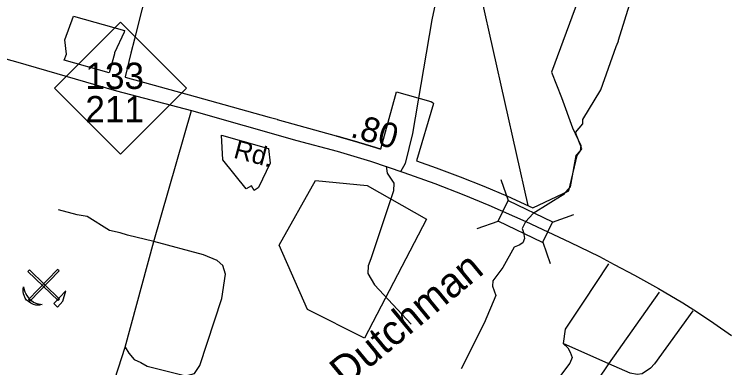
# Model space of a CAD drawing. Extents: x 2104537 to 2336408, y 34176 to 229611.
# Drawn here: x 2289094 to 2292690, y 73383 to 75165 of the extents above; entities that cross this region are included whole.
import ezdxf

# ---------------------------------------------------------------- set-up
doc = ezdxf.new("R2010")
doc.units = 0
for name, color, linetype in [('Exist Boundary Political City Limit New', 7, 'Continuous'), ('Exist Geographical Quarry CELL', 7, 'Continuous'), ('Exist Hydrographic Creek Single Shore', 7, 'Continuous'), ('Exist Road Non-System Type 51', 7, 'Continuous'), ('Exist Road Primary NC Attributed', 7, 'Continuous'), ('Exist Road Primary NC Label', 7, 'Continuous'), ('Exist Road Primary NC Mileage Hundredths English Label', 7, 'Continuous'), ('Exist Road Primary NC Shield CELL', 7, 'Continuous'), ('Exist Road Primary NC Shield Number Label', 7, 'Continuous'), ('Exist Road Primary NC Structure Standard Bridge CELL', 7, 'Continuous'), ('Exist Road Primary NC Structure Standard Bridge Number Label', 7, 'Continuous'), ('Map Preparation Boundary City Limit Buffer Line', 7, 'Continuous'), ('Old_Level_32', 7, 'Continuous')]:
    doc.layers.add(name, color=color, linetype=linetype)

msp = doc.modelspace()

# ---------------------------------------------------------------- linework, layer by layer
at = {"layer": 'Exist Boundary Political City Limit New'}
for points in [[(2289868.8, 75706.6), (2289705.5, 75061), (2289700, 75039.3), (2289682.2, 74968.7), (2289653, 74849.2), (2289652.5, 74848), (2290005.8, 74750.6), (2290378.5, 74646.5), (2290419, 74635.2), (2290420, 74634.9), (2290716.2, 74552.1), (2290717.2, 74551.8), (2290718.2, 74551.6), (2290719.2, 74551.3), (2290720.2, 74551), (2290721, 74550.8), (2290722, 74550.5), (2290723, 74550.2), (2290724, 74550), (2290725, 74549.7), (2290726, 74549.4), (2290727, 74549.1), (2290727.8, 74548.9), (2290728.8, 74548.6), (2290729.8, 74548.3), (2290730.8, 74548), (2290731.8, 74547.8), (2290732.8, 74547.5), (2290733.5, 74547.2), (2290734.5, 74547), (2290735.5, 74546.7), (2290736.5, 74546.4), (2290737.5, 74546.2), (2290738.5, 74545.9), (2290739.5, 74545.6), (2290740.2, 74545.3), (2290741.2, 74545.1), (2290742.2, 74544.8), (2290743.2, 74544.5), (2290744.2, 74544.2), (2290745.2, 74544), (2290746, 74543.7), (2290747, 74543.4), (2290748, 74543.2), (2290749, 74542.9), (2290750, 74542.6), (2290751, 74542.3), (2290752, 74542.1), (2290752.8, 74541.8), (2290753.8, 74541.5), (2290754.8, 74541.2), (2290755.8, 74541), (2290756.8, 74540.7), (2290757.8, 74540.4), (2290758.8, 74540.1), (2290759.5, 74539.9), (2290760.5, 74539.6), (2290761.5, 74539.3), (2290762.5, 74539), (2290763.5, 74538.8), (2290764.5, 74538.5), (2290765.2, 74538.2), (2290766.2, 74537.9), (2290767.2, 74537.7), (2290768.2, 74537.4), (2290769.2, 74537.1), (2290770.2, 74536.8), (2290771, 74536.5), (2290772, 74536.3), (2290773, 74536), (2290774, 74535.7), (2290775, 74535.5), (2290776, 74535.2), (2290777, 74534.9), (2290777.8, 74534.6), (2290778.8, 74534.3), (2290779.8, 74534.1), (2290780.8, 74533.8), (2290781.8, 74533.5), (2290782.8, 74533.2), (2290783.5, 74532.9), (2290784.5, 74532.7), (2290785.5, 74532.4), (2290786.5, 74532.1), (2290787.5, 74531.8), (2290788.5, 74531.6), (2290789.2, 74531.3), (2290790.2, 74531), (2290791.2, 74530.7), (2290792.2, 74530.4), (2290793.2, 74530.2), (2290794.2, 74529.9), (2290795.2, 74529.6), (2290796, 74529.3), (2290797, 74529), (2290798, 74528.8), (2290799, 74528.5), (2290800, 74528.2), (2290801, 74527.9)], [(2290895.8, 74499.5), (2290896.8, 74499.2), (2290897.8, 74498.9), (2290898.8, 74498.6), (2290899.5, 74498.3), (2290900.5, 74498), (2290901.5, 74497.7), (2290902.5, 74497.4), (2290903.5, 74497.2), (2290904.2, 74496.9), (2290905.2, 74496.5), (2290906.2, 74496.3), (2290907.2, 74496), (2290908.2, 74495.7), (2290909.2, 74495.4), (2290910, 74495.1), (2290911, 74494.8), (2290912, 74494.5), (2290913, 74494.2), (2290914, 74493.9), (2290915, 74493.6), (2290915.8, 74493.3), (2290916.8, 74493), (2290917.8, 74492.7), (2290918.8, 74492.4), (2290919.8, 74492.1), (2290920.5, 74491.8), (2290921.5, 74491.5), (2290922.5, 74491.2), (2290923.5, 74490.9), (2290924.5, 74490.6), (2290925.5, 74490.3), (2290926.2, 74490), (2290927.2, 74489.7), (2290928.2, 74489.4), (2290929.2, 74489.1), (2290930.2, 74488.8), (2290931, 74488.6), (2290932, 74488.2), (2290933, 74488), (2290934, 74487.7), (2290935, 74487.4), (2290936, 74487.1), (2290936.8, 74486.8), (2290937.8, 74486.5), (2290938.8, 74486.2), (2290939.8, 74485.9), (2290940.8, 74485.6), (2291020.2, 74773.1), (2291193.2, 74724.4), (2291194.2, 74724.1), (2291195.2, 74723.8), (2291196.2, 74723.4), (2291197, 74723), (2291198, 74722.6), (2291198.8, 74722.1), (2291199.8, 74721.6), (2291200.5, 74721), (2291201.2, 74720.5), (2291202.2, 74719.8), (2291203, 74719.2), (2291203.8, 74718.5), (2291204.5, 74717.8), (2291205, 74717.1), (2291205.8, 74716.3), (2291206.5, 74715.3), (2291121.5, 74425.4), (2291220.2, 74390.5), (2291341, 74345.3), (2291460.8, 74298), (2291579.8, 74248.6), (2291707.2, 74188.6), (2291889.5, 74274.6), (2291930.8, 74452.1), (2291953.8, 74486.4), (2291922.8, 74568.3), (2291959.8, 74612.2), (2291959.8, 74634.8), (2292050, 74783.1), (2292128.2, 75001.5), (2292137, 75026.1), (2292138.8, 75030.6), (2292140, 75034.9), (2292226.8, 75317.3)], [(2289599.2, 74966.1), (2289572.5, 74870.3), (2289346.2, 74933.1), (2289357.5, 74963.8), (2289349.8, 75036.5), (2289393.5, 75155.1), (2289650.5, 75082.9), (2289648, 75074.4), (2289600.2, 74969.7), (2289599.2, 74966.1)], [(2290384, 74414.7), (2290324.5, 74290.9), (2290323, 74290), (2290302.8, 74276), (2290289.2, 74299.8), (2290263.2, 74284.2), (2290146, 74430.2), (2290138, 74555.3), (2290375, 74488.1), (2290384, 74414.7)], [(2290801, 74527.9), (2290801.8, 74527.6), (2290802.8, 74527.4), (2290803.8, 74527.1), (2290804.8, 74526.8), (2290805.8, 74526.5), (2290806.8, 74526.2), (2290807.5, 74526), (2290808.5, 74525.7), (2290809.5, 74525.4), (2290810.5, 74525.1), (2290811.5, 74524.8), (2290812.5, 74524.5), (2290813.2, 74524.3), (2290814.2, 74524), (2290815.2, 74523.7), (2290816.2, 74523.4), (2290817.2, 74523.1), (2290818.2, 74522.8), (2290819.2, 74522.6), (2290820, 74522.3), (2290821, 74522), (2290822, 74521.7), (2290823, 74521.4), (2290824, 74521.1), (2290825, 74520.9), (2290825.8, 74520.6), (2290826.8, 74520.3), (2290827.8, 74520), (2290828.8, 74519.7), (2290829.8, 74519.4), (2290830.8, 74519.2), (2290831.5, 74518.9), (2290832.5, 74518.6), (2290833.5, 74518.3), (2290834.5, 74518), (2290835.5, 74517.7), (2290836.5, 74517.4), (2290837.2, 74517.2), (2290838.2, 74516.9), (2290839.2, 74516.6), (2290840.2, 74516.3), (2290841.2, 74516), (2290842.2, 74515.7), (2290843, 74515.5), (2290844, 74515.2), (2290845, 74514.9), (2290846, 74514.6), (2290847, 74514.3), (2290848, 74514), (2290849, 74513.7), (2290849.8, 74513.4), (2290850.8, 74513.1), (2290851.8, 74512.9), (2290852.8, 74512.6), (2290853.8, 74512.3), (2290854.5, 74512), (2290855.5, 74511.7), (2290856.5, 74511.4), (2290857.5, 74511.1), (2290858.5, 74510.8), (2290859.5, 74510.5), (2290860.2, 74510.3), (2290861.2, 74510), (2290862.2, 74509.7), (2290863.2, 74509.4), (2290864.2, 74509.1), (2290865.2, 74508.8), (2290866, 74508.5), (2290867, 74508.2), (2290868, 74508), (2290869, 74507.7), (2290870, 74507.4), (2290871, 74507.1), (2290871.8, 74506.8), (2290872.8, 74506.5), (2290873.8, 74506.2), (2290874.8, 74505.9), (2290875.8, 74505.6), (2290876.8, 74505.3), (2290877.5, 74505), (2290878.5, 74504.8), (2290879.5, 74504.5), (2290880.5, 74504.2), (2290881.5, 74503.9), (2290882.5, 74503.6), (2290883.2, 74503.3), (2290884.2, 74503), (2290885.2, 74502.7), (2290886.2, 74502.4), (2290887.2, 74502.1), (2290888, 74501.8), (2290889, 74501.5), (2290890, 74501.2), (2290891, 74501), (2290892, 74500.7), (2290893, 74500.4), (2290893.8, 74500.1), (2290894.8, 74499.8), (2290895.8, 74499.5)], [(2291172.5, 74131.9), (2290859.5, 73532.5), (2290572.8, 73675.8), (2290429.2, 74001.6), (2290611.8, 74327.4), (2290872.5, 74301.3), (2291172.5, 74131.9)]]:
    msp.add_lwpolyline(points, dxfattribs=at)
at = {"layer": 'Exist Geographical Quarry CELL'}
for points in [[(2289322.7, 73729.4), (2289315.2, 73721.6), (2289163.1, 73868.6), (2289170.5, 73876.3)], [(2289320.2, 73871.3), (2289312.5, 73878.8), (2289165.5, 73726.6), (2289173.3, 73719.2)], [(2289234.8, 73702), (2289227.4, 73699.7), (2289221.5, 73698.3), (2289211.9, 73697.6), (2289203.9, 73698.5), (2289191.5, 73702), (2289177.3, 73707.9), (2289165.4, 73716.3), (2289156.4, 73724.4), (2289149.8, 73734.4), (2289143.7, 73746.9), (2289141.2, 73756.2), (2289139.6, 73767.4), (2289140, 73779.7), (2289141.4, 73790.4), (2289144.6, 73775.5), (2289147.4, 73765.9), (2289150.5, 73758.8), (2289157.4, 73747.1), (2289164.2, 73737.1), (2289169.4, 73730.5), (2289181.6, 73721.1), (2289191.9, 73713.8), (2289203.7, 73708.4), (2289215.5, 73704.9), (2289227.3, 73702.9)], [(2289293.6, 73706.1), (2289312.1, 73687.7), (2289339.6, 73718.6), (2289354.1, 73771.1)]]:
    msp.add_lwpolyline(points, close=True, dxfattribs=at)
at = {"layer": 'Exist Hydrographic Creek Single Shore'}
msp.add_lwpolyline([(2292187.8, 75920.5), (2291801, 74872.9), (2291851.5, 74744.9), (2291907.3, 74591.7), (2291949, 74502.4), (2291946, 74477.1), (2291923.7, 74453.3), (2291895.4, 74295.5), (2291861.2, 74255.3), (2291709.5, 74160.1), (2291670.8, 74118.4), (2291653, 74084.2), (2291660.4, 74064.8), (2291664.9, 74035.1), (2291657.4, 74012.8), (2291638.1, 74000.9), (2291614.3, 73990.4), (2291556.3, 73887.7), (2291505.7, 73820.8), (2291504.3, 73794), (2291520.6, 73746.4), (2291461.9, 73608), (2291345.9, 73378.1)], dxfattribs=at)
at = {"layer": 'Exist Road Non-System Type 51'}
for p, q in [((2289797.3, 74020.1), (2289987.4, 74679.7)), ((2289653.2, 73486.3), (2289797.3, 74020.1)), ((2292088.9, 73906.3), (2291961.9, 73714.3)), ((2292091.1, 73402.4), (2292346, 73763.3)), ((2292091.1, 73402.4), (2291861.1, 73504.6))]:
    msp.add_line(p, q, dxfattribs=at)
for points in [[(2291183.2, 77155.5), (2291232.2, 76965.3), (2291220, 76815), (2291247.6, 76428.4), (2291250.6, 76333.3), (2291318.1, 75974.4), (2291336.5, 75842.4), (2291321.2, 75741.2), (2291296.6, 75606.2), (2291241.4, 75336.2), (2291198.5, 75136.8), (2291100.4, 74563.1), (2291063.6, 74412.8), (2291040, 74370.3)], [(2290968.7, 74399.8), (2290973.9, 74363.7), (2291006.7, 74312.8), (2291006, 74275.1), (2290891.5, 73931.3), (2290877.1, 73897.4), (2290876.3, 73857.4), (2290909, 73801), (2291095.1, 73603.3)], [(2289797.3, 74020.1), (2289665.4, 74050.8), (2289628.6, 74063.1), (2289574.6, 74074.6), (2289461.8, 74144.7), (2289412.1, 74153.5), (2289316.5, 74179.3)], [(2289653.2, 73486.3), (2289671.6, 73455.6), (2289699.2, 73424.9), (2289732.9, 73409.6), (2289763.6, 73391.2), (2289958.4, 73341.4), (2290002.6, 73354.3), (2290030.3, 73394.3), (2290140.7, 73731.7), (2290159.1, 73854.5), (2290144.9, 73897.7), (2290117.6, 73924.2), (2290048.2, 73951.4), (2289797.3, 74020.1)], [(2291961.9, 73714.3), (2291870.7, 73576.6), (2291861.1, 73504.6)], [(2292514.1, 73670.2), (2292321, 73402), (2292300.6, 73380.4), (2292258.1, 73353), (2292234.1, 73349.5), (2292198.4, 73356.4), (2292091.1, 73402.4)], [(2291861.1, 73504.6), (2291884.7, 73484.1), (2291896.4, 73461.9), (2291905.7, 73433.9), (2291893.4, 73406.2), (2291712.6, 73165.7), (2291704.4, 73149.7), (2291699.9, 73122), (2291709.4, 73101.8), (2291739.1, 73079.2), (2291836.2, 73045.2), (2291862.8, 73062.7), (2292091.1, 73402.4)], [(2289487.6, 72366.5), (2289475.3, 72863.5), (2289515.2, 73059.9), (2289653.2, 73486.3)]]:
    msp.add_lwpolyline(points, dxfattribs=at)
at = {"layer": 'Exist Road Primary NC Attributed'}
for points in [[(2288769.6, 75017.5), (2289099.8, 74927.5), (2289609.5, 74778.6), (2289987.4, 74679.7), (2290518.7, 74528.8), (2290722.1, 74474.1), (2290889.8, 74424.7), (2291058.2, 74367.2), (2291213.9, 74311), (2291359.8, 74254.9), (2291486, 74203), (2291672.4, 74120.1)], [(2291672.4, 74120.1), (2291893.4, 74016), (2292043.5, 73944.5), (2292117.8, 73903.8), (2292220.2, 73850.4), (2292340.9, 73781.7), (2292462.9, 73710.1), (2292537.4, 73663.8), (2292620.1, 73607.7), (2292709, 73545.3)]]:
    msp.add_lwpolyline(points, dxfattribs=at)
at = {"layer": 'Exist Road Primary NC Shield CELL'}
msp.add_lwpolyline([(2289296.6, 74792.6), (2289629.6, 75125.6), (2289962.6, 74792.6), (2289629.6, 74459.6)], close=True, dxfattribs=at)
at = {"layer": 'Exist Road Primary NC Structure Standard Bridge CELL'}
for p, q in [((2291546.8, 74332.4), (2291584.1, 74225.6)), ((2291807.1, 74117.3), (2291913.9, 74154.6)), ((2291426.9, 74084), (2291533.7, 74121.3)), ((2291757.8, 74015.4), (2291795.1, 73908.5))]:
    msp.add_line(p, q, dxfattribs=at)
msp.add_lwpolyline([(2291584.1, 74225.6), (2291807.3, 74117.8), (2291756.9, 74013.5), (2291533.7, 74121.3)], close=True, dxfattribs=at)
at = {"layer": 'Exist Road Primary NC Structure Standard Bridge Number Label'}
msp.add_line((2291683.4, 74201.4), (2291416.1, 75397.6), dxfattribs=at)
at = {"layer": 'Map Preparation Boundary City Limit Buffer Line'}
for points in [[(2289868.8, 75706.6), (2289705.5, 75061), (2289700, 75039.3), (2289682.2, 74968.7), (2289653, 74849.2), (2289652.5, 74848), (2290005.8, 74750.6), (2290378.5, 74646.5), (2290419, 74635.2), (2290420, 74634.9), (2290716.2, 74552.1), (2290717.2, 74551.8), (2290718.2, 74551.6), (2290719.2, 74551.3), (2290720.2, 74551), (2290721, 74550.8), (2290722, 74550.5), (2290723, 74550.2), (2290724, 74550), (2290725, 74549.7), (2290726, 74549.4), (2290727, 74549.1), (2290727.8, 74548.9), (2290728.8, 74548.6), (2290729.8, 74548.3), (2290730.8, 74548), (2290731.8, 74547.8), (2290732.8, 74547.5), (2290733.5, 74547.2), (2290734.5, 74547), (2290735.5, 74546.7), (2290736.5, 74546.4), (2290737.5, 74546.2), (2290738.5, 74545.9), (2290739.5, 74545.6), (2290740.2, 74545.3), (2290741.2, 74545.1), (2290742.2, 74544.8), (2290743.2, 74544.5), (2290744.2, 74544.2), (2290745.2, 74544), (2290746, 74543.7), (2290747, 74543.4), (2290748, 74543.2), (2290749, 74542.9), (2290750, 74542.6), (2290751, 74542.3), (2290752, 74542.1), (2290752.8, 74541.8), (2290753.8, 74541.5), (2290754.8, 74541.2), (2290755.8, 74541), (2290756.8, 74540.7), (2290757.8, 74540.4), (2290758.8, 74540.1), (2290759.5, 74539.9), (2290760.5, 74539.6), (2290761.5, 74539.3), (2290762.5, 74539), (2290763.5, 74538.8), (2290764.5, 74538.5), (2290765.2, 74538.2), (2290766.2, 74537.9), (2290767.2, 74537.7), (2290768.2, 74537.4), (2290769.2, 74537.1), (2290770.2, 74536.8), (2290771, 74536.5), (2290772, 74536.3), (2290773, 74536), (2290774, 74535.7), (2290775, 74535.5), (2290776, 74535.2), (2290777, 74534.9), (2290777.8, 74534.6), (2290778.8, 74534.3), (2290779.8, 74534.1), (2290780.8, 74533.8), (2290781.8, 74533.5), (2290782.8, 74533.2), (2290783.5, 74532.9), (2290784.5, 74532.7), (2290785.5, 74532.4), (2290786.5, 74532.1), (2290787.5, 74531.8), (2290788.5, 74531.6), (2290789.2, 74531.3), (2290790.2, 74531), (2290791.2, 74530.7), (2290792.2, 74530.4), (2290793.2, 74530.2), (2290794.2, 74529.9), (2290795.2, 74529.6), (2290796, 74529.3), (2290797, 74529), (2290798, 74528.8), (2290799, 74528.5), (2290800, 74528.2), (2290801, 74527.9)], [(2290895.8, 74499.5), (2290896.8, 74499.2), (2290897.8, 74498.9), (2290898.8, 74498.6), (2290899.5, 74498.3), (2290900.5, 74498), (2290901.5, 74497.7), (2290902.5, 74497.4), (2290903.5, 74497.2), (2290904.2, 74496.9), (2290905.2, 74496.5), (2290906.2, 74496.3), (2290907.2, 74496), (2290908.2, 74495.7), (2290909.2, 74495.4), (2290910, 74495.1), (2290911, 74494.8), (2290912, 74494.5), (2290913, 74494.2), (2290914, 74493.9), (2290915, 74493.6), (2290915.8, 74493.3), (2290916.8, 74493), (2290917.8, 74492.7), (2290918.8, 74492.4), (2290919.8, 74492.1), (2290920.5, 74491.8), (2290921.5, 74491.5), (2290922.5, 74491.2), (2290923.5, 74490.9), (2290924.5, 74490.6), (2290925.5, 74490.3), (2290926.2, 74490), (2290927.2, 74489.7), (2290928.2, 74489.4), (2290929.2, 74489.1), (2290930.2, 74488.8), (2290931, 74488.6), (2290932, 74488.2), (2290933, 74488), (2290934, 74487.7), (2290935, 74487.4), (2290936, 74487.1), (2290936.8, 74486.8), (2290937.8, 74486.5), (2290938.8, 74486.2), (2290939.8, 74485.9), (2290940.8, 74485.6), (2291020.2, 74773.1), (2291193.2, 74724.4), (2291194.2, 74724.1), (2291195.2, 74723.8), (2291196.2, 74723.4), (2291197, 74723), (2291198, 74722.6), (2291198.8, 74722.1), (2291199.8, 74721.6), (2291200.5, 74721), (2291201.2, 74720.5), (2291202.2, 74719.8), (2291203, 74719.2), (2291203.8, 74718.5), (2291204.5, 74717.8), (2291205, 74717.1), (2291205.8, 74716.3), (2291206.5, 74715.3), (2291121.5, 74425.4), (2291220.2, 74390.5), (2291341, 74345.3), (2291460.8, 74298), (2291579.8, 74248.6), (2291707.2, 74188.6), (2291889.5, 74274.6), (2291930.8, 74452.1), (2291953.8, 74486.4), (2291922.8, 74568.3), (2291959.8, 74612.2), (2291959.8, 74634.8), (2292050, 74783.1), (2292128.2, 75001.5), (2292137, 75026.1), (2292138.8, 75030.6), (2292140, 75034.9), (2292226.8, 75317.3)], [(2289599.2, 74966.1), (2289572.5, 74870.3), (2289346.2, 74933.1), (2289357.5, 74963.8), (2289349.8, 75036.5), (2289393.5, 75155.1), (2289650.5, 75082.9), (2289648, 75074.4), (2289600.2, 74969.7), (2289599.2, 74966.1)], [(2290384, 74414.7), (2290324.5, 74290.9), (2290323, 74290), (2290302.8, 74276), (2290289.2, 74299.8), (2290263.2, 74284.2), (2290146, 74430.2), (2290138, 74555.3), (2290375, 74488.1), (2290384, 74414.7)], [(2290801, 74527.9), (2290801.8, 74527.6), (2290802.8, 74527.4), (2290803.8, 74527.1), (2290804.8, 74526.8), (2290805.8, 74526.5), (2290806.8, 74526.2), (2290807.5, 74526), (2290808.5, 74525.7), (2290809.5, 74525.4), (2290810.5, 74525.1), (2290811.5, 74524.8), (2290812.5, 74524.5), (2290813.2, 74524.3), (2290814.2, 74524), (2290815.2, 74523.7), (2290816.2, 74523.4), (2290817.2, 74523.1), (2290818.2, 74522.8), (2290819.2, 74522.6), (2290820, 74522.3), (2290821, 74522), (2290822, 74521.7), (2290823, 74521.4), (2290824, 74521.1), (2290825, 74520.9), (2290825.8, 74520.6), (2290826.8, 74520.3), (2290827.8, 74520), (2290828.8, 74519.7), (2290829.8, 74519.4), (2290830.8, 74519.2), (2290831.5, 74518.9), (2290832.5, 74518.6), (2290833.5, 74518.3), (2290834.5, 74518), (2290835.5, 74517.7), (2290836.5, 74517.4), (2290837.2, 74517.2), (2290838.2, 74516.9), (2290839.2, 74516.6), (2290840.2, 74516.3), (2290841.2, 74516), (2290842.2, 74515.7), (2290843, 74515.5), (2290844, 74515.2), (2290845, 74514.9), (2290846, 74514.6), (2290847, 74514.3), (2290848, 74514), (2290849, 74513.7), (2290849.8, 74513.4), (2290850.8, 74513.1), (2290851.8, 74512.9), (2290852.8, 74512.6), (2290853.8, 74512.3), (2290854.5, 74512), (2290855.5, 74511.7), (2290856.5, 74511.4), (2290857.5, 74511.1), (2290858.5, 74510.8), (2290859.5, 74510.5), (2290860.2, 74510.3), (2290861.2, 74510), (2290862.2, 74509.7), (2290863.2, 74509.4), (2290864.2, 74509.1), (2290865.2, 74508.8), (2290866, 74508.5), (2290867, 74508.2), (2290868, 74508), (2290869, 74507.7), (2290870, 74507.4), (2290871, 74507.1), (2290871.8, 74506.8), (2290872.8, 74506.5), (2290873.8, 74506.2), (2290874.8, 74505.9), (2290875.8, 74505.6), (2290876.8, 74505.3), (2290877.5, 74505), (2290878.5, 74504.8), (2290879.5, 74504.5), (2290880.5, 74504.2), (2290881.5, 74503.9), (2290882.5, 74503.6), (2290883.2, 74503.3), (2290884.2, 74503), (2290885.2, 74502.7), (2290886.2, 74502.4), (2290887.2, 74502.1), (2290888, 74501.8), (2290889, 74501.5), (2290890, 74501.2), (2290891, 74501), (2290892, 74500.7), (2290893, 74500.4), (2290893.8, 74500.1), (2290894.8, 74499.8), (2290895.8, 74499.5)], [(2291172.5, 74131.9), (2290859.5, 73532.5), (2290572.8, 73675.8), (2290429.2, 74001.6), (2290611.8, 74327.4), (2290872.5, 74301.3), (2291172.5, 74131.9)]]:
    msp.add_lwpolyline(points, dxfattribs=at)

# ---------------------------------------------------------------- texts
at = {"layer": 'Exist Road Primary NC Label'}
msp.add_text('Rd.', height=95, rotation=345.085, dxfattribs=at).set_placement((2290194.8, 74442.7))
at = {"layer": 'Exist Road Primary NC Mileage Hundredths English Label'}
msp.add_text('.80', height=125, rotation=344.146, dxfattribs=at).set_placement((2290783.7, 74547.8))
at = {"layer": 'Exist Road Primary NC Shield Number Label'}
for s, p in [('133', (2289452.7, 74788.2)), ('211', (2289452.7, 74620.2))]:
    msp.add_text(s, height=132.5, dxfattribs=at).set_placement(p)
at = {"layer": 'Old_Level_32'}
msp.add_text('Dutchman', height=150, rotation=39.4949, dxfattribs=at).set_placement((2290763.2, 73280.9))

doc.saveas('drawing.dxf')
